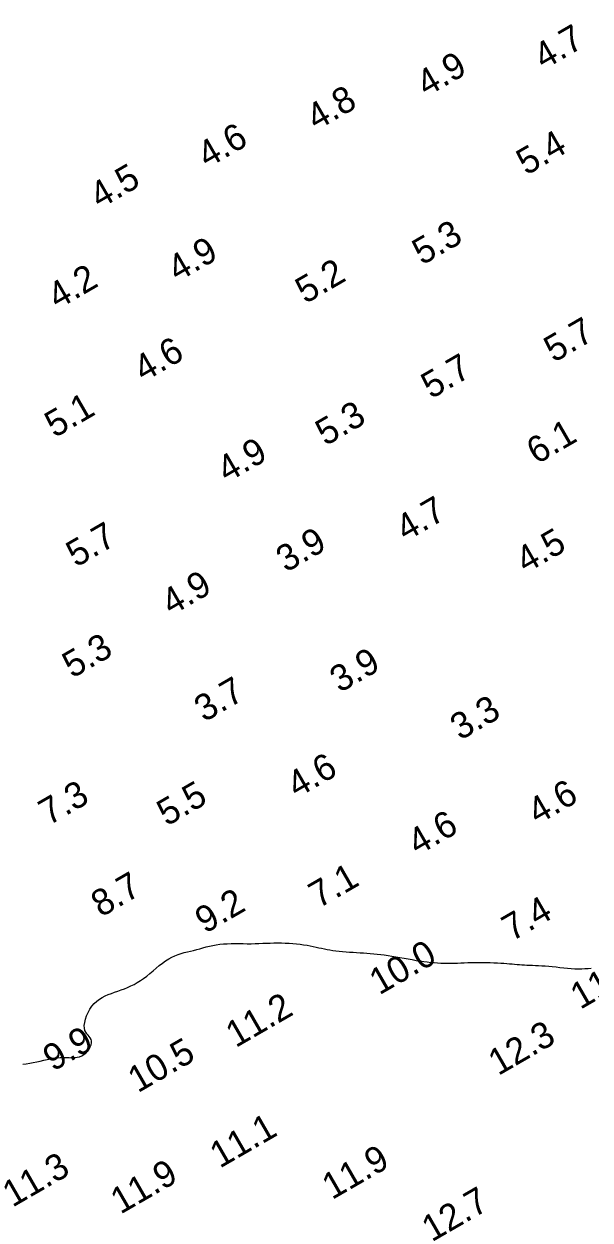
# Model space of a CAD drawing. Extents: x 3024098 to 3056816, y 418252 to 509144.
# Drawn here: x 3031072 to 3031179.9, y 418564.2 to 418791.9 of the extents above; entities that cross this region are included whole.
import ezdxf

# ---------------------------------------------------------------- set-up
doc = ezdxf.new("R2010")
doc.units = 0
doc.layers.add('V-CHAN-CONT-EL10', color=7, linetype='Continuous')
doc.layers.add('V-TOPO-SOUN-0911', color=7, linetype='Continuous')

msp = doc.modelspace()

# ---------------------------------------------------------------- linework, layer by layer
at = {"layer": 'V-CHAN-CONT-EL10'}
msp.add_lwpolyline([(3031071.83, 418593.89), (3031072.48, 418593.99), (3031073.14, 418594.1), (3031073.8, 418594.23), (3031074.46, 418594.37), (3031075.13, 418594.51), (3031075.79, 418594.66), (3031076.44, 418594.79), (3031077.09, 418594.92), (3031077.72, 418595.03), (3031078.35, 418595.11), (3031078.95, 418595.16), (3031079.53, 418595.18), (3031080.1, 418595.17), (3031080.64, 418595.16), (3031081.17, 418595.15), (3031081.67, 418595.16), (3031082.15, 418595.22), (3031082.6, 418595.32), (3031083.04, 418595.49), (3031083.44, 418595.73), (3031083.82, 418596.04), (3031084.15, 418596.4), (3031084.44, 418596.79), (3031084.67, 418597.19), (3031084.83, 418597.6), (3031084.91, 418597.98), (3031084.91, 418598.33), (3031084.82, 418598.63), (3031084.67, 418598.9), (3031084.46, 418599.16), (3031084.24, 418599.41), (3031084.01, 418599.68), (3031083.8, 418599.99), (3031083.63, 418600.34), (3031083.54, 418600.77), (3031083.52, 418601.27), (3031083.6, 418601.84), (3031083.74, 418602.46), (3031083.96, 418603.1), (3031084.25, 418603.74), (3031084.59, 418604.36), (3031084.98, 418604.95), (3031085.42, 418605.48), (3031085.89, 418605.93), (3031086.4, 418606.31), (3031086.94, 418606.64), (3031087.51, 418606.92), (3031088.09, 418607.17), (3031088.69, 418607.4), (3031089.3, 418607.61), (3031089.92, 418607.82), (3031090.53, 418608.04), (3031091.15, 418608.27), (3031091.76, 418608.53), (3031092.38, 418608.8), (3031092.99, 418609.11), (3031093.6, 418609.45), (3031094.21, 418609.82), (3031094.82, 418610.23), (3031095.42, 418610.69), (3031096.02, 418611.17), (3031096.62, 418611.68), (3031097.22, 418612.19), (3031097.81, 418612.69), (3031098.41, 418613.16), (3031099, 418613.6), (3031099.6, 418613.98), (3031100.19, 418614.31), (3031100.79, 418614.57), (3031101.38, 418614.8), (3031101.98, 418614.98), (3031102.57, 418615.15), (3031103.17, 418615.29), (3031103.76, 418615.43), (3031104.35, 418615.58), (3031104.94, 418615.74), (3031105.52, 418615.9), (3031106.12, 418616.07), (3031106.73, 418616.24), (3031107.34, 418616.39), (3031107.98, 418616.53), (3031108.63, 418616.66), (3031109.31, 418616.75), (3031110.02, 418616.82), (3031110.74, 418616.85), (3031111.49, 418616.87), (3031112.25, 418616.88), (3031113.01, 418616.87), (3031113.78, 418616.86), (3031114.54, 418616.85), (3031115.3, 418616.85), (3031116.04, 418616.87), (3031116.78, 418616.89), (3031117.5, 418616.92), (3031118.22, 418616.94), (3031118.94, 418616.97), (3031119.65, 418616.99), (3031120.37, 418617), (3031121.08, 418616.99), (3031121.8, 418616.97), (3031122.52, 418616.93), (3031123.24, 418616.88), (3031123.94, 418616.81), (3031124.63, 418616.73), (3031125.3, 418616.64), (3031125.94, 418616.54), (3031126.56, 418616.43), (3031127.13, 418616.32), (3031127.68, 418616.2), (3031128.21, 418616.09), (3031128.73, 418615.97), (3031129.25, 418615.86), (3031129.77, 418615.76), (3031130.31, 418615.66), (3031130.87, 418615.57), (3031131.46, 418615.48), (3031132.08, 418615.42), (3031132.72, 418615.35), (3031133.37, 418615.3), (3031134.04, 418615.25), (3031134.71, 418615.21), (3031135.38, 418615.16), (3031136.05, 418615.12), (3031136.7, 418615.08), (3031137.35, 418615.03), (3031138, 418614.98), (3031138.65, 418614.93), (3031139.3, 418614.86), (3031139.97, 418614.79), (3031140.66, 418614.7), (3031141.38, 418614.6), (3031142.11, 418614.49), (3031142.87, 418614.36), (3031143.64, 418614.23), (3031144.42, 418614.09), (3031145.2, 418613.95), (3031145.97, 418613.81), (3031146.73, 418613.68), (3031147.46, 418613.57), (3031148.17, 418613.46), (3031148.85, 418613.38), (3031149.51, 418613.3), (3031150.16, 418613.24), (3031150.79, 418613.2), (3031151.42, 418613.16), (3031152.04, 418613.14), (3031152.67, 418613.13), (3031153.3, 418613.14), (3031153.93, 418613.15), (3031154.58, 418613.17), (3031155.23, 418613.2), (3031155.89, 418613.23), (3031156.56, 418613.25), (3031157.25, 418613.27), (3031157.95, 418613.28), (3031158.67, 418613.29), (3031159.39, 418613.28), (3031160.12, 418613.27), (3031160.83, 418613.25), (3031161.53, 418613.22), (3031162.2, 418613.19), (3031162.85, 418613.16), (3031163.45, 418613.12), (3031164.01, 418613.08), (3031164.53, 418613.04), (3031165.02, 418612.99), (3031165.49, 418612.95), (3031165.95, 418612.91), (3031166.4, 418612.88), (3031166.86, 418612.84), (3031167.34, 418612.81), (3031167.83, 418612.79), (3031168.35, 418612.76), (3031168.89, 418612.74), (3031169.45, 418612.72), (3031170.04, 418612.69), (3031170.65, 418612.66), (3031171.3, 418612.61), (3031171.97, 418612.56), (3031172.66, 418612.49), (3031173.38, 418612.42), (3031174.1, 418612.34), (3031174.84, 418612.26), (3031175.56, 418612.19), (3031176.28, 418612.13), (3031176.97, 418612.09), (3031177.64, 418612.07), (3031178.27, 418612.07), (3031178.88, 418612.1), (3031179.47, 418612.14), (3031180.06, 418612.2)], dxfattribs=at)

# ---------------------------------------------------------------- texts
at = {"layer": 'V-TOPO-SOUN-0911'}
for s, p in [('4.7', (3031171.02, 418783.12)), ('4.9', (3031148.68, 418777.97)), ('4.8', (3031127.71, 418771.54)), ('4.6', (3031106.95, 418764.39)), ('5.4', (3031167.71, 418763.01)), ('4.5', (3031086.46, 418756.64)), ('5.3', (3031147.86, 418745.91)), ('4.9', (3031101.27, 418742.73)), ('5.2', (3031125.62, 418738.56)), ('4.2', (3031078.44, 418737.51)), ('5.7', (3031172.96, 418727.38)), ('4.6', (3031094.81, 418723.67)), ('5.7', (3031149.57, 418720.45)), ('5.1', (3031077.86, 418713.05)), ('5.3', (3031129.45, 418711.5)), ('6.1', (3031169.66, 418708)), ('4.9', (3031110.69, 418704.51)), ('4.7', (3031144.74, 418693.32)), ('5.7', (3031081.95, 418688.4)), ('3.9', (3031121.94, 418687.42)), ('4.5', (3031167.6, 418687.25)), ('4.9', (3031100.09, 418679.21)), ('5.3', (3031081.23, 418667.27)), ('3.9', (3031132.18, 418664.52)), ('3.7', (3031106.36, 418658.94)), ('3.3', (3031155.11, 418655.46)), ('4.6', (3031124.01, 418644.48)), ('7.3', (3031076.73, 418639.25)), ('5.5', (3031099.23, 418639.12)), ('4.6', (3031169.84, 418639.42)), ('4.6', (3031147, 418633.55)), ('8.7', (3031086.7, 418621.8)), ('7.1', (3031128.16, 418623.49)), ('9.2', (3031106.52, 418618.68)), ('7.4', (3031164.95, 418617.21)), ('10.0 ', (3031139.71, 418606.99)), ('11.0 ', (3031177.99, 418604.24)), ('11.2 ', (3031112.36, 418596.96)), ('9.9', (3031077.55, 418592.44)), ('12.3 ', (3031162.36, 418591.64)), ('10.5 ', (3031093.72, 418588.36)), ('11.1 ', (3031109.33, 418574.01)), ('11.9 ', (3031130.7, 418568.02)), ('11.3 ', (3031069.84, 418566.58)), ('11.9 ', (3031090.41, 418565.26)), ('12.7 ', (3031149.7, 418559.98))]:
    msp.add_text(s, height=5, rotation=30, dxfattribs=at).set_placement(p)

doc.saveas('drawing.dxf')
